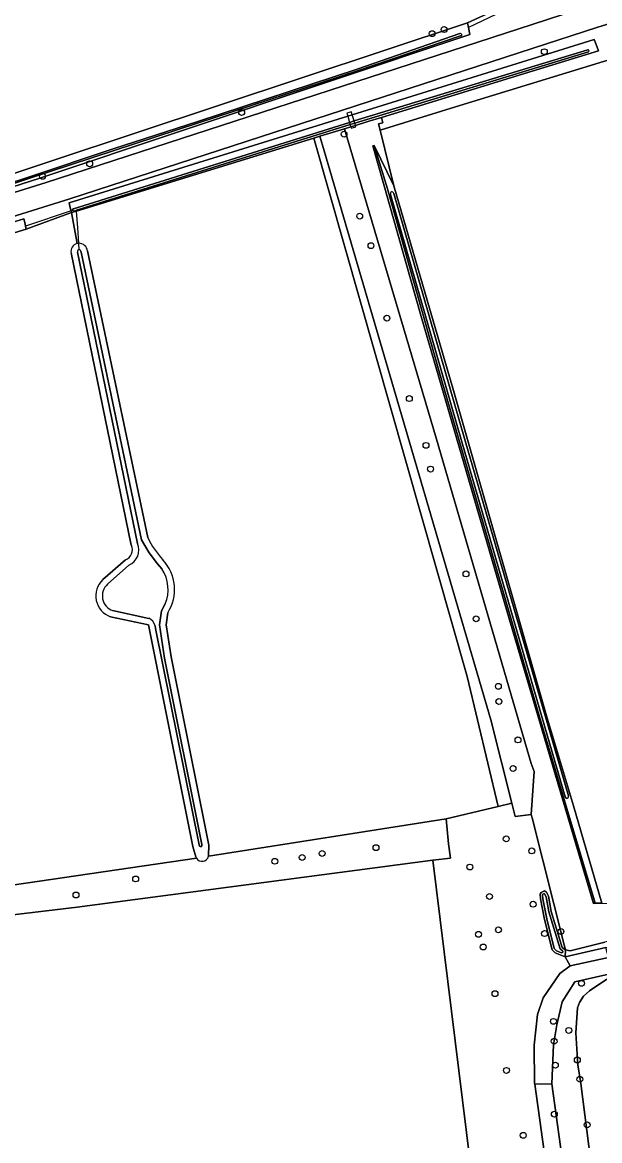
# Model space of a CAD drawing. Extents: x 161385 to 162589, y 388479 to 389756.
# Drawn here: x 161915.1 to 162011.3, y 389240.5 to 389426.5 of the extents above; entities that cross this region are included whole.
import ezdxf

# ---------------------------------------------------------------- set-up
doc = ezdxf.new("R2010")
doc.units = 0
for name, color, linetype in [('IMGEO_Boom', 7, 'Continuous'), ('IMGEO_Bouwland', 7, 'Continuous'), ('IMGEO_Dek', 7, 'Continuous'), ('IMGEO_Duiker', 7, 'Continuous'), ('IMGEO_Grasland_overig', 7, 'Continuous'), ('IMGEO_Greppel_droge_sloot', 7, 'Continuous'), ('IMGEO_Groenvoorziening', 7, 'Continuous'), ('IMGEO_Hek', 7, 'Continuous'), ('IMGEO_Loofbos', 7, 'Continuous'), ('IMGEO_Oever', 7, 'Continuous'), ('IMGEO_Rijbaan_lokaal_gesloten', 7, 'Continuous'), ('IMGEO_Voetpad_open', 7, 'Continuous'), ('IMGEO_Waterloop', 7, 'Continuous')]:
    doc.layers.add(name, color=color, linetype=linetype)

msp = doc.modelspace()

# ---------------------------------------------------------------- linework, layer by layer
at = {"layer": 'IMGEO_Boom'}
for centre in [(161983.36, 389424.6), (161985.34, 389425.27), (162002.04, 389421.59), (161951.64, 389411.48), (161968.69, 389407.89), (161926.33, 389402.96), (161918.49, 389400.87), (161971.3, 389394.25), (161973.17, 389389.33), (161975.82, 389377.28), (161979.56, 389363.9), (161982.33, 389356.12), (161983.1, 389352.18), (161989, 389334.74), (161990.69, 389327.27), (161994.39, 389316.04), (161994.47, 389313.52), (161997.65, 389307.13), (161996.83, 389302.37), (161995.69, 389290.67), (161965.05, 389288.25), (161974.01, 389289.21), (161999.95, 389288.67), (161957.16, 389286.95), (161961.72, 389287.59), (161989.65, 389285.99), (161933.99, 389284.01), (161924.06, 389281.34), (161992.91, 389281.1), (162000.17, 389279.8), (161991.08, 389274.8), (161994.4, 389275.55), (162002.08, 389274.92), (162004.8, 389275.27), (161991.86, 389272.69), (162008.23, 389266.64), (161993.83, 389264.93), (162003.56, 389260.32), (162006.11, 389258.82), (162003.68, 389257.02), (162003.88, 389253.03), (162007.53, 389253.9), (161995.73, 389252.17), (162007.95, 389250.7), (162003.71, 389244.89), (162009.16, 389243.11), (161998.53, 389241.37)]:
    msp.add_circle(centre, 0.489, dxfattribs=at)
at = {"layer": 'IMGEO_Bouwland'}
for points in [[(161974.71, 389408.55), (161976.98, 389399.29), (161985.86, 389368.86), (161986.78, 389365.65), (162002.42, 389311.16), (162006.92, 389296.15), (162011.64, 389280), (162015.03, 389279.95), (162097.59, 389293.26), (162127.27, 389390.07), (162147.56, 389460.89), (162147.66, 389461.33), (162036.92, 389427.76), (162029.58, 389425.61), (162020.79, 389422.67), (161987.23, 389412.43)], [(161832.39, 389187.32), (161846.8, 389188.21), (161875.4, 389190.65), (161920.18, 389194.57), (161952.75, 389197.67), (161994.01, 389201.93), (161983.5, 389287.11), (161924.26, 389279.34), (161876.31, 389273.61), (161828.69, 389270.64), (161826.64, 389270.52), (161826.68, 389267.5), (161827.44, 389250), (161830.17, 389187.18)]]:
    msp.add_lwpolyline(points, close=True, dxfattribs=at)
for points in [[(161878.71, 389389.73), (161989.22, 389426.42), (161993.88, 389428.52)], [(161963.67, 389407.22), (161924.15, 389395.1), (161923.3, 389394.84), (161924.24, 389389.68)], [(161939.33, 389328.26), (161939.05, 389326.26), (161939.88, 389320.94), (161946.15, 389289.62), (161946.14, 389287.9), (161946.12, 389287.79), (161985.68, 389294.02), (161994.35, 389296.07), (161989.18, 389317.66), (161963.67, 389407.22)], [(161924.24, 389389.68), (161923.3, 389394.84), (161915.78, 389392.1), (161876.28, 389380.01), (161825.31, 389363.82), (161825.09, 389363.81), (161824.86, 389363.77), (161824.64, 389363.72), (161824.43, 389363.65), (161824.22, 389363.56), (161824.03, 389363.45), (161823.84, 389363.32), (161824, 389360.41), (161827.33, 389274.85), (161859.89, 389276.6), (161886.85, 389279.08), (161944.1, 389287.48)], [(161933.27, 389339.5), (161923.24, 389388.13)], [(161925.96, 389388.45), (161936.02, 389340.79)], [(161928.55, 389333.79), (161932.29, 389337.1)], [(161936.11, 389326.26), (161929.83, 389327.61)], [(161944.01, 389287.68), (161943.5, 389289.4), (161936.11, 389326.26)]]:
    msp.add_lwpolyline(points, dxfattribs=at)
for centre, radius, start, end in [((161924.59, 389388.36), 1.37, 104.7137, 189.723), ((161924.58, 389388.41), 1.32, 92.7075, 104.9402), ((161924.59, 389388.36), 1.37, 3.618, 93.0607), ((161950.09, 389347.57), 15.62, 205.7172, 222.0567), ((161931.71, 389338.74), 1.74, 289.218, 25.9569), ((161933.32, 389332.16), 7.16, 327.0656, 43.7239), ((161931.03, 389331.08), 3.67, 132.4581, 250.8991), ((161944.99, 389288), 1.03, 197.8827, 210.0954)]:
    msp.add_arc(centre, radius, start, end, dxfattribs=at)
at = {"layer": 'IMGEO_Dek'}
msp.add_lwpolyline([(161970.36, 389410.08), (161970.06, 389411.11), (161969.92, 389411.59), (161969.17, 389411.39), (161969.32, 389410.88), (161969.61, 389409.84), (161969.82, 389409.1), (161969.88, 389408.88), (161970.64, 389409.1), (161970.57, 389409.34)], close=True, dxfattribs=at)
at = {"layer": 'IMGEO_Duiker'}
for points in [[(161993.99, 389427.8), (161989.4, 389425.6)], [(161923.24, 389395.11), (161915.65, 389392.6)], [(161924.6, 389388.61), (161924.52, 389389.73), (161924.35, 389392.29), (161924.15, 389395.1), (161924.14, 389395.26)]]:
    msp.add_lwpolyline(points, dxfattribs=at)
at = {"layer": 'IMGEO_Grasland_overig'}
for points in [[(162011.64, 389280), (162010.48, 389280.01), (162010.21, 389279.94), (161996.23, 389327.1), (161981.53, 389377.58), (161973.48, 389405.94), (161973.68, 389405.99), (161976.98, 389399.29), (161974.71, 389408.55), (161974.45, 389409.6), (161975.16, 389409.79), (161974.9, 389410.66), (161972.67, 389409.98), (161972.51, 389409.93), (161970.57, 389409.34), (161969.82, 389409.1), (161968.79, 389408.79), (161984.11, 389357.13), (161999.82, 389303.22), (162000.33, 389301.89), (161999.85, 389294.73), (162000, 389294.15), (162005.41, 389272.84), (162005.57, 389272.23), (162006.33, 389272.04), (162012.12, 389273.51)], [(162162.3, 389085.5), (162110.46, 389129.68), (162098.25, 389139.53), (162076.33, 389137.81), (162066.45, 389144.17), (162033.56, 389141.66), (162023.44, 389140.88), (162018.45, 389140.5), (162003.31, 389249.91), (162000.43, 389249.89), (162015.66, 389140.33), (162027.25, 389050.9)]]:
    msp.add_lwpolyline(points, dxfattribs=at)
for points in [[(161965.39, 389405.11), (161964.68, 389407.53), (161963.67, 389407.22), (161989.18, 389317.66), (161994.35, 389296.07), (161996.61, 389296.6), (161993.14, 389310.46)], [(162106.71, 389289.54), (162102.97, 389289.4), (162050.73, 389279.27), (162012.71, 389270.96), (162006.36, 389269.58), (162004.61, 389268.27), (162001.82, 389264.24), (162000.89, 389261.44), (162000.33, 389256.35), (162000.41, 389250), (162000.43, 389249.89), (162003.31, 389249.91), (162003.56, 389256.41), (162004.12, 389259.77), (162004.99, 389263.55), (162007.13, 389266.89), (162050.87, 389276.77), (162107.5, 389287.53), (162106.87, 389288.81)]]:
    msp.add_lwpolyline(points, close=True, dxfattribs=at)
at = {"layer": 'IMGEO_Greppel_droge_sloot'}
for points in [[(162006.04, 389297.83), (161988.83, 389356.89), (161976.99, 389398.02)], [(161976.45, 389397.83), (161988.28, 389356.71), (162005.5, 389297.64), (162005.67, 389297.47)]]:
    msp.add_lwpolyline(points, dxfattribs=at)
for centre, radius, start, end in [((161976.67, 389398.06), 0.246, 48.6969, 166.7095), ((161977.38, 389398.03), 0.956, 174.6137, 192.0961), ((161976.22, 389397.65), 0.848, 25.1596, 44.0484), ((162005.82, 389297.65), 0.235, 230.2666, 339.4034), ((162005.1, 389297.72), 0.948, 351.1175, 6.6447)]:
    msp.add_arc(centre, radius, start, end, dxfattribs=at)
at = {"layer": 'IMGEO_Groenvoorziening'}
for points in [[(162015.57, 389425.19), (162052.22, 389436.6), (162077.56, 389444.49), (162110.6, 389453.36), (162116.48, 389455.97), (162132.77, 389460.73), (162149.28, 389466.12), (162149.51, 389465.17), (162151.86, 389465.92), (162152.81, 389469.35), (162149.94, 389468.39), (162101.79, 389453.37), (162051.71, 389438.12), (162010.92, 389425.7), (162000, 389422.15), (161923.01, 389397.14), (161875.33, 389382.27), (161826.12, 389367.53)], [(161993.88, 389428.52), (161989.22, 389426.42), (161989.4, 389425.6), (161989.65, 389424.43), (161918.01, 389400.54), (161879.32, 389388.15), (161879.02, 389388.93), (161878.94, 389389.15), (161878.71, 389389.73), (161873.79, 389388.71), (161874.11, 389387.82), (161874.14, 389387.71), (161874.44, 389386.89), (161835.6, 389375.67)], [(162000, 389426.14), (162007.84, 389428.69)], [(161832.48, 389373.05), (161874.41, 389385.9), (161919.07, 389399.82), (162000, 389426.14)], [(161824.61, 389365.48), (161875.64, 389381.59), (161915.36, 389393.78), (161915.57, 389392.95), (161915.65, 389392.6), (161915.78, 389392.1), (161923.3, 389394.84), (161923.24, 389395.11), (161923.11, 389395.64), (161922.91, 389396.45), (161969.32, 389410.88), (161970.06, 389411.11), (162000, 389420.42), (162010.32, 389423.62), (162010.66, 389422.78), (162011.08, 389421.76), (162000, 389418.36), (161974.9, 389410.66), (161975.16, 389409.79), (161974.45, 389409.6), (161974.71, 389408.55), (161987.23, 389412.43), (162020.79, 389422.67)]]:
    msp.add_lwpolyline(points, dxfattribs=at)
msp.add_lwpolyline([(161975.95, 389398.81), (161973.68, 389405.99), (161973.48, 389405.94), (161981.53, 389377.58), (161996.23, 389327.1), (162010.21, 389279.94), (162010.48, 389280.01), (162005.79, 389295.75), (162001.23, 389310.96), (161984.48, 389368.59)], close=True, dxfattribs=at)
at = {"layer": 'IMGEO_Hek'}
msp.add_lwpolyline([(162005.41, 389272.84), (162000, 389294.15), (161999.85, 389294.73)], dxfattribs=at)
at = {"layer": 'IMGEO_Loofbos'}
for points in [[(161965.39, 389405.11), (161993.14, 389310.46), (161996.61, 389296.6), (161997.17, 389294.4), (161999.85, 389294.73), (162000.33, 389301.89), (161999.82, 389303.22), (161984.11, 389357.13), (161968.79, 389408.79), (161964.68, 389407.53)], [(162012.71, 389270.96), (162012.29, 389272.59), (162005.53, 389271.06), (162006.36, 389269.58)]]:
    msp.add_lwpolyline(points, close=True, dxfattribs=at)
for points in [[(162015.66, 389140.33), (162000.43, 389249.89), (162000.41, 389250), (162000.33, 389256.35), (162000.89, 389261.44), (162001.82, 389264.24), (162004.61, 389268.27), (162006.36, 389269.58), (162005.53, 389271.06), (162003.85, 389271.71), (162003.33, 389272.22), (162002.06, 389277.26), (162001.4, 389280.69), (162001.37, 389281.48), (162001.52, 389281.78), (162002.07, 389282.04), (162002.38, 389281.81), (162002.74, 389281.13), (162003.16, 389278.62), (162005.01, 389272.61), (162005.47, 389272.26), (162005.57, 389272.23), (162005.41, 389272.84), (162000, 389294.15), (161999.85, 389294.73), (161997.17, 389294.4), (161996.61, 389296.6), (161994.35, 389296.07), (161985.68, 389294.02), (161986.06, 389289.86), (161986.42, 389287.49), (161983.5, 389287.11), (161994.01, 389201.93)], [(161828.69, 389270.64), (161876.31, 389273.61), (161924.26, 389279.34), (161983.5, 389287.11), (161986.42, 389287.49), (161986.06, 389289.86), (161985.68, 389294.02), (161946.12, 389287.79)], [(161944.1, 389287.48), (161886.85, 389279.08), (161859.89, 389276.6), (161827.33, 389274.85), (161825.98, 389274.78), (161825.99, 389274.56), (161825.73, 389273.79), (161825.69, 389273.77), (161825.87, 389270.47), (161826.64, 389270.52), (161828.69, 389270.64)], [(162050.87, 389276.77), (162007.13, 389266.89), (162004.99, 389263.55), (162004.12, 389259.77), (162003.56, 389256.41), (162003.31, 389249.91), (162018.45, 389140.5)], [(162011.07, 389226.98), (162008.13, 389250), (162007.63, 389253.11), (162007.29, 389258.42), (162007.54, 389262.56), (162007.89, 389263.47), (162008.57, 389264.52), (162009.56, 389265.41), (162012.46, 389267.37)], [(162012.46, 389267.37), (162009.56, 389265.41), (162008.57, 389264.52), (162007.89, 389263.47), (162007.54, 389262.56), (162007.29, 389258.42), (162007.63, 389253.11), (162008.13, 389250), (162011.07, 389226.98)]]:
    msp.add_lwpolyline(points, dxfattribs=at)
msp.add_arc((161945.05, 389288.02), 1.09, 209.7237, 347.8625, dxfattribs=at)
at = {"layer": 'IMGEO_Oever'}
for points in [[(161989.65, 389424.43), (161989.4, 389425.6), (161989.22, 389426.42), (161878.71, 389389.73), (161878.94, 389389.15), (161879.02, 389388.93), (161879.32, 389388.15), (161918.01, 389400.54)], [(161969.82, 389409.1), (161970.57, 389409.34), (161972.51, 389409.93), (161972.67, 389409.98), (161974.9, 389410.66), (162000, 389418.36), (162011.08, 389421.76), (162010.66, 389422.78), (162010.32, 389423.62), (162000, 389420.42), (161970.06, 389411.11), (161969.32, 389410.88), (161922.91, 389396.45), (161923.11, 389395.64), (161923.24, 389395.11), (161923.3, 389394.84), (161924.15, 389395.1), (161963.67, 389407.22), (161964.68, 389407.53), (161968.79, 389408.79)], [(161986.78, 389365.65), (161985.86, 389368.86), (161976.98, 389399.29), (161973.68, 389405.99), (161975.95, 389398.81), (161984.48, 389368.59), (162001.23, 389310.96), (162005.79, 389295.75), (162010.48, 389280.01), (162011.64, 389280), (162006.92, 389296.15), (162002.42, 389311.16)], [(162003.16, 389278.62), (162002.74, 389281.13), (162002.38, 389281.81), (162002.07, 389282.04), (162001.52, 389281.78), (162001.37, 389281.48), (162001.4, 389280.69), (162002.06, 389277.26), (162003.33, 389272.22), (162003.85, 389271.71), (162005.53, 389271.06), (162005.57, 389272.23), (162005.47, 389272.26), (162005.01, 389272.61)], [(162005.07, 389272.06), (162005.12, 389271.94), (162005.13, 389271.88), (162005.12, 389271.84), (162005.06, 389271.77), (162005.03, 389271.76), (162004.87, 389271.73), (162004.06, 389272.04), (162003.68, 389272.42), (162002.43, 389277.35), (162001.78, 389280.73), (162001.76, 389281.39), (162001.8, 389281.49), (162002.03, 389281.59), (162002.08, 389281.56), (162002.37, 389281.01), (162002.79, 389278.53), (162004.68, 389272.38)]]:
    msp.add_lwpolyline(points, close=True, dxfattribs=at)
for points in [[(161988.29, 389424.39), (161988.29, 389424.35), (161988.22, 389424.27), (161988.2, 389424.25), (161988.09, 389424.21), (161970.95, 389418.43), (161944.43, 389409.78), (161916.2, 389400.52), (161885.78, 389390.38), (161880.2, 389388.85), (161880.04, 389388.86), (161880.01, 389388.88), (161880, 389388.9)], [(161970.89, 389418.71), (161987.97, 389424.63)], [(162009.49, 389421.7), (162009.47, 389421.65), (162009.39, 389421.55), (161970.46, 389409.71), (161969.72, 389409.47), (161924.14, 389395.26), (161923.73, 389395.1), (161923.56, 389395.14), (161923.52, 389395.2), (161923.49, 389395.28), (161923.49, 389395.33), (161923.62, 389395.47), (161969.61, 389409.84), (161970.36, 389410.08)], [(161970.36, 389410.08), (162009.28, 389421.92), (162009.42, 389421.89)], [(161879.99, 389389.11), (161880.11, 389389.21), (161885.68, 389390.74), (161916.14, 389400.74), (161930.23, 389405.46), (161944.37, 389410), (161970.89, 389418.71)], [(161976.99, 389398.02), (161988.83, 389356.89), (162006.04, 389297.83)], [(162005.67, 389297.47), (162005.5, 389297.64), (161988.28, 389356.71), (161976.45, 389397.83)], [(161876.28, 389380.01), (161915.78, 389392.1), (161915.65, 389392.6), (161915.57, 389392.95), (161915.36, 389393.78), (161875.64, 389381.59)], [(161923.24, 389388.13), (161933.27, 389339.5)], [(161934.31, 389339.8), (161924.31, 389388.28)], [(161924.87, 389388.43), (161924.9, 389388.25), (161934.99, 389340.4), (161936.22, 389338.26), (161937.65, 389336.43), (161938.35, 389335.57)], [(161936.02, 389340.79), (161925.96, 389388.45)], [(161932.29, 389337.1), (161928.55, 389333.79)], [(161929.3, 389333.02), (161932.88, 389336.18)], [(161938.9, 389329.75), (161938.28, 389328.6), (161937.96, 389326.25), (161938.82, 389320.75), (161945.03, 389289.73), (161945.03, 389289.61), (161945.01, 389289.5), (161944.96, 389289.43), (161944.85, 389289.39), (161944.71, 389289.41), (161944.65, 389289.46), (161944.59, 389289.55), (161944.55, 389289.66), (161937.32, 389325.69), (161937.22, 389326.12)], [(161929.83, 389327.61), (161936.11, 389326.26), (161943.5, 389289.4), (161944.01, 389287.68)], [(161936.16, 389327.35), (161930.16, 389328.65)], [(161946.12, 389287.79), (161946.14, 389287.9), (161946.15, 389289.62), (161939.88, 389320.94), (161939.05, 389326.26), (161939.33, 389328.26)]]:
    msp.add_lwpolyline(points, dxfattribs=at)
for centre, radius, start, end in [((161988.03, 389424.35), 0.293, 53.1508, 101.2194), ((161988.06, 389424.4), 0.235, 358.7532, 52.1968), ((162009.2, 389421.71), 0.289, 358.931, 40.4142), ((161976.67, 389398.06), 0.246, 48.6969, 166.7095), ((161977.38, 389398.03), 0.956, 174.6137, 192.0961), ((161976.22, 389397.65), 0.848, 25.1596, 44.0484), ((161924.59, 389388.36), 1.37, 104.7137, 189.723), ((161924.58, 389388.41), 1.32, 92.7075, 104.9402), ((161924.59, 389388.35), 0.293, 14.0758, 194.3761), ((161924.59, 389388.36), 1.37, 3.618, 93.0607), ((161950.09, 389347.57), 15.62, 205.7172, 222.0567), ((161931.71, 389338.74), 1.74, 289.218, 25.9569), ((161931.75, 389338.73), 2.78, 293.9662, 22.7588), ((161933.32, 389332.16), 7.16, 327.0656, 43.7239), ((161933.32, 389332.16), 6.08, 336.6431, 34.1539), ((161931.03, 389331.08), 3.67, 132.4581, 250.8991), ((161931.03, 389331.09), 2.59, 131.7091, 250.4724), ((161935.55, 389325.76), 1.71, 12.228, 68.8672), ((162005.82, 389297.65), 0.235, 230.2666, 339.4034), ((162005.1, 389297.72), 0.948, 351.1175, 6.6447), ((161944.99, 389288), 1.03, 197.8827, 210.0954), ((161945.05, 389288.02), 1.09, 209.7237, 347.8625)]:
    msp.add_arc(centre, radius, start, end, dxfattribs=at)
at = {"layer": 'IMGEO_Rijbaan_lokaal_gesloten'}
for points in [[(162274.51, 389513.54), (162284.77, 389517.62), (162283.07, 389521.76), (162282.4, 389521.48), (162273.98, 389518.09), (162256.73, 389511.13), (162234.04, 389502.53), (162227.24, 389500), (162209.08, 389493.03), (162180.59, 389482.67), (162149.26, 389472.47), (162113.07, 389461.06), (162103.55, 389458.09), (162050.46, 389441.86), (162014.71, 389430.93), (162014.07, 389430.72), (162008.66, 389428.95), (162007.84, 389428.69), (162000, 389426.14), (161919.07, 389399.82), (161874.41, 389385.9), (161832.48, 389373.05)], [(161826.12, 389367.53), (161875.33, 389382.27), (161923.01, 389397.14), (162000, 389422.15), (162010.92, 389425.7), (162051.71, 389438.12), (162101.79, 389453.37), (162149.94, 389468.39), (162152.81, 389469.35), (162156.6, 389470.63), (162181.39, 389478.96), (162191.34, 389482.09), (162232.31, 389497.1), (162253.52, 389505.21), (162274.51, 389513.54)]]:
    msp.add_lwpolyline(points, dxfattribs=at)
at = {"layer": 'IMGEO_Voetpad_open'}
msp.add_lwpolyline([(161970.36, 389410.08), (161970.06, 389411.11), (161969.92, 389411.59), (161969.17, 389411.39), (161969.32, 389410.88), (161969.61, 389409.84), (161969.82, 389409.1), (161969.88, 389408.88), (161970.64, 389409.1), (161970.57, 389409.34)], close=True, dxfattribs=at)
at = {"layer": 'IMGEO_Waterloop'}
for points in [[(161987.97, 389424.63), (161970.89, 389418.71), (161944.37, 389410), (161930.23, 389405.46), (161916.14, 389400.74), (161885.68, 389390.74), (161880.11, 389389.21), (161879.99, 389389.11)], [(161970.95, 389418.43), (161988.09, 389424.21), (161988.2, 389424.25), (161988.22, 389424.27), (161988.29, 389424.35), (161988.29, 389424.39)], [(162009.42, 389421.89), (162009.28, 389421.92), (161970.36, 389410.08), (161969.61, 389409.84), (161923.62, 389395.47), (161923.49, 389395.33), (161923.49, 389395.28), (161923.52, 389395.2), (161923.56, 389395.14), (161923.73, 389395.1), (161924.14, 389395.26), (161969.72, 389409.47), (161970.46, 389409.71)], [(161970.46, 389409.71), (162009.39, 389421.55), (162009.47, 389421.65), (162009.49, 389421.7)], [(161880, 389388.9), (161880.01, 389388.88), (161880.04, 389388.86), (161880.2, 389388.85), (161885.78, 389390.38), (161916.2, 389400.52), (161944.43, 389409.78), (161970.95, 389418.43)], [(161924.31, 389388.28), (161934.31, 389339.8)], [(161938.35, 389335.57), (161937.65, 389336.43), (161936.22, 389338.26), (161934.99, 389340.4), (161924.9, 389388.25), (161924.87, 389388.43)], [(161932.88, 389336.18), (161929.3, 389333.02)], [(161937.22, 389326.12), (161937.32, 389325.69), (161944.55, 389289.66), (161944.59, 389289.55), (161944.65, 389289.46), (161944.71, 389289.41), (161944.85, 389289.39), (161944.96, 389289.43), (161945.01, 389289.5), (161945.03, 389289.61), (161945.03, 389289.73), (161938.82, 389320.75), (161937.96, 389326.25), (161938.28, 389328.6), (161938.9, 389329.75)], [(161930.16, 389328.65), (161936.16, 389327.35)]]:
    msp.add_lwpolyline(points, dxfattribs=at)
for points in [[(162012.29, 389272.59), (162041.92, 389279.25), (162055.21, 389281.84), (162085.04, 389287.11), (162094.11, 389288.93), (162097.29, 389289.31), (162097.82, 389289.16), (162098.76, 389289.5), (162100.81, 389290.86), (162101.03, 389291.37), (162100.9, 389291.64), (162100.43, 389292.19), (162099.2, 389291.18), (162098.19, 389290.71), (162094.97, 389290), (162083.02, 389288.01), (162061.82, 389283.87), (162043.3, 389280.79), (162016.86, 389274.62), (162012.12, 389273.51), (162006.33, 389272.04), (162005.57, 389272.23), (162005.53, 389271.06)], [(162004.87, 389271.73), (162005.03, 389271.76), (162005.06, 389271.77), (162005.12, 389271.84), (162005.13, 389271.88), (162005.12, 389271.94), (162005.07, 389272.06), (162004.68, 389272.38), (162002.79, 389278.53), (162002.37, 389281.01), (162002.08, 389281.56), (162002.03, 389281.59), (162001.8, 389281.49), (162001.76, 389281.39), (162001.78, 389280.73), (162002.43, 389277.35), (162003.68, 389272.42), (162004.06, 389272.04)]]:
    msp.add_lwpolyline(points, close=True, dxfattribs=at)
for centre, radius, start, end in [((161988.03, 389424.35), 0.293, 53.1508, 101.2194), ((161988.06, 389424.4), 0.235, 358.7532, 52.1968), ((162009.2, 389421.71), 0.289, 358.931, 40.4142), ((161924.59, 389388.35), 0.293, 14.0758, 194.3761), ((161931.75, 389338.73), 2.78, 293.9662, 22.7588), ((161933.32, 389332.16), 6.08, 336.6431, 34.1539), ((161931.03, 389331.09), 2.59, 131.7091, 250.4724), ((161935.55, 389325.76), 1.71, 12.228, 68.8672)]:
    msp.add_arc(centre, radius, start, end, dxfattribs=at)

doc.saveas('drawing.dxf')
